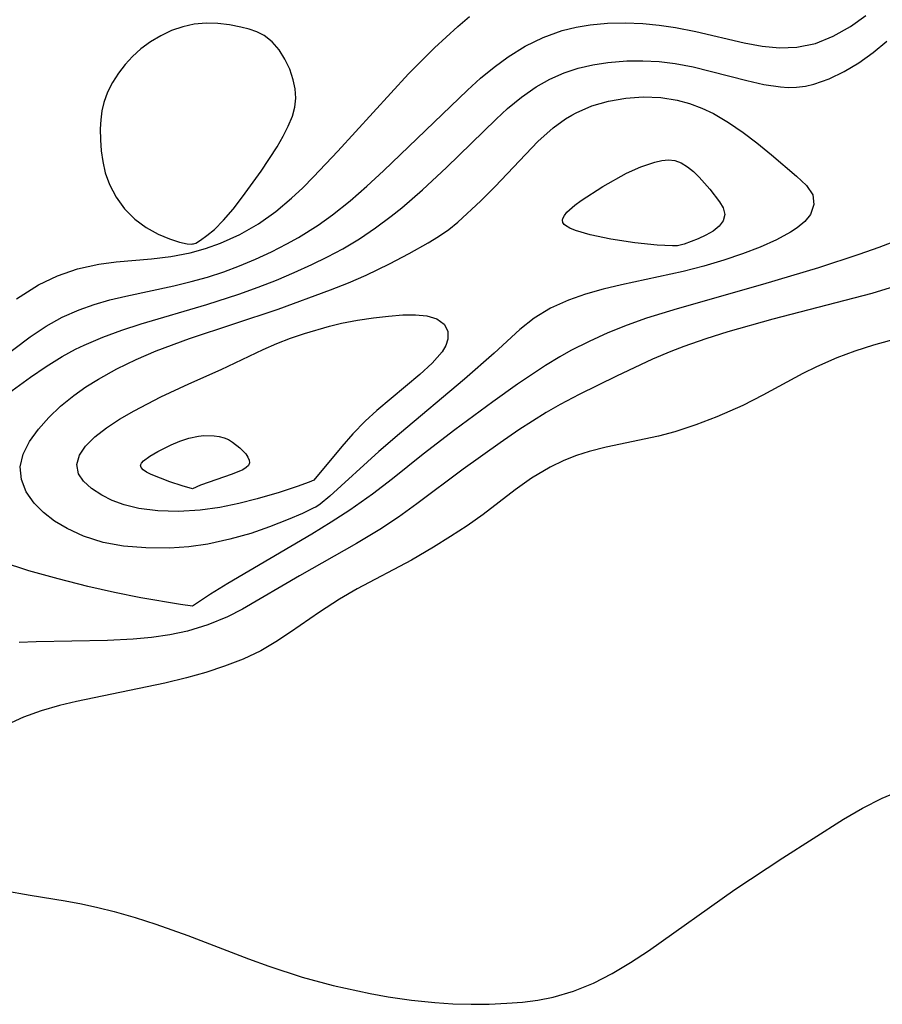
# Model space of a CAD drawing. Header units: metres. Extents: x 1073367 to 1082519, y 1569854 to 1574957.
# Tile 336 of 656: x 1075804 to 1075875, y 1573539 to 1573620. Entities that reach past the tile are written whole.
import ezdxf

# ---------------------------------------------------------------- set-up
doc = ezdxf.new("R2010")
doc.units = ezdxf.units.M
doc.layers.add('CGG_CurvaNivelLidar_v1', color=253, linetype='Continuous', lineweight=30)

msp = doc.modelspace()

# ---------------------------------------------------------------- linework, layer by layer
at = {"layer": 'CGG_CurvaNivelLidar_v1'}
for p, q in [((1075840.3711, 1573619.7578, 67.5), (1075841.3385, 1573620.5884, 67.5)), ((1075872.7823, 1573619.7581, 67), (1075874.0528, 1573620.6784, 67)), ((1075818.6238, 1573619.9595, 68), (1075817.6821, 1573619.7512, 68)), ((1075819.6049, 1573620.0406, 68), (1075818.6238, 1573619.9595, 68)), ((1075820.5857, 1573620.0116, 68), (1075819.6049, 1573620.0406, 68)), ((1075821.5514, 1573619.901, 68), (1075820.5857, 1573620.0116, 68)), ((1075822.4853, 1573619.7286, 68), (1075821.5514, 1573619.901, 68)), ((1075850.1366, 1573619.7248, 67), (1075851.3142, 1573619.9219, 67)), ((1075851.3142, 1573619.9219, 67), (1075852.7448, 1573620.0496, 67)), ((1075852.7448, 1573620.0496, 67), (1075854.1917, 1573620.0767, 67)), ((1075854.1917, 1573620.0767, 67), (1075855.6461, 1573620.0174, 67)), ((1075855.6461, 1573620.0174, 67), (1075856.9957, 1573619.8925, 67)), ((1075856.9957, 1573619.8925, 67), (1075858.3378, 1573619.6992, 67)), ((1075815.8681, 1573619.0128, 68), (1075815.015, 1573618.5101, 68)), ((1075816.7607, 1573619.4297, 68), (1075815.8681, 1573619.0128, 68)), ((1075817.6821, 1573619.7512, 68), (1075816.7607, 1573619.4297, 68)), ((1075823.1674, 1573619.5588, 68), (1075822.4853, 1573619.7286, 68)), ((1075823.8083, 1573619.3381, 68), (1075823.1674, 1573619.5588, 68)), ((1075824.3949, 1573619.0408, 68), (1075823.8083, 1573619.3381, 68)), ((1075825.0671, 1573618.5047, 68), (1075824.3949, 1573619.0408, 68)), ((1075838.4688, 1573618.0012, 67.5), (1075840.3711, 1573619.7578, 67.5)), ((1075847.4361, 1573618.8715, 67), (1075848.9834, 1573619.4353, 67)), ((1075848.9834, 1573619.4353, 67), (1075850.1366, 1573619.7248, 67)), ((1075858.3378, 1573619.6992, 67), (1075860.015, 1573619.3617, 67)), ((1075860.015, 1573619.3617, 67), (1075864.0092, 1573618.4194, 67)), ((1075869.8907, 1573618.3812, 67), (1075871.3684, 1573618.9638, 67)), ((1075871.3684, 1573618.9638, 67), (1075872.7823, 1573619.7581, 67)), ((1075815.015, 1573618.5101, 68), (1075814.216, 1573617.9238, 68)), ((1075825.6375, 1573617.8344, 68), (1075825.0671, 1573618.5047, 68)), ((1075845.9486, 1573618.1395, 67), (1075847.4361, 1573618.8715, 67)), ((1075864.0092, 1573618.4194, 67), (1075865.4874, 1573618.151, 67)), ((1075865.4874, 1573618.151, 67), (1075866.9389, 1573618.0097, 67)), ((1075868.3574, 1573618.0549, 67), (1075869.8907, 1573618.3812, 67)), ((1075874.6651, 1573617.6345, 66.5), (1075875.7698, 1573618.5542, 66.5)), ((1075814.216, 1573617.9238, 68), (1075813.5406, 1573617.3096, 68)), ((1075826.1173, 1573617.0694, 68), (1075825.6375, 1573617.8344, 68)), ((1075836.2999, 1573615.8598, 67.5), (1075838.4688, 1573618.0012, 67.5)), ((1075844.524, 1573617.2607, 67), (1075845.9486, 1573618.1395, 67)), ((1075866.9389, 1573618.0097, 67), (1075868.3574, 1573618.0549, 67)), ((1075873.4745, 1573616.7844, 66.5), (1075874.6651, 1573617.6345, 66.5)), ((1075812.925, 1573616.6356, 68), (1075812.3711, 1573615.9131, 68)), ((1075813.5406, 1573617.3096, 68), (1075812.925, 1573616.6356, 68)), ((1075826.509, 1573616.2416, 68), (1075826.1173, 1573617.0694, 68)), ((1075843.3715, 1573616.4161, 67), (1075844.524, 1573617.2607, 67)), ((1075850.3262, 1573616.3276, 66.5), (1075851.5312, 1573616.6099, 66.5)), ((1075851.5312, 1573616.6099, 66.5), (1075852.7611, 1573616.8038, 66.5)), ((1075852.7611, 1573616.8038, 66.5), (1075854.3283, 1573616.9341, 66.5)), ((1075854.3283, 1573616.9341, 66.5), (1075855.6568, 1573616.9478, 66.5)), ((1075855.6568, 1573616.9478, 66.5), (1075856.9862, 1573616.8758, 66.5)), ((1075856.9862, 1573616.8758, 66.5), (1075858.3083, 1573616.7177, 66.5)), ((1075858.3083, 1573616.7177, 66.5), (1075859.8153, 1573616.4331, 66.5)), ((1075872.2534, 1573616.0519, 66.5), (1075873.4745, 1573616.7844, 66.5)), ((1075812.3711, 1573615.9131, 68), (1075811.8858, 1573615.1496, 68)), ((1075826.8065, 1573615.3774, 68), (1075826.509, 1573616.2416, 68)), ((1075830.4837, 1573609.4811, 67.5), (1075836.2999, 1573615.8598, 67.5)), ((1075842.2567, 1573615.4979, 67), (1075843.3715, 1573616.4161, 67)), ((1075847.9763, 1573615.4229, 66.5), (1075849.1552, 1573615.9441, 66.5)), ((1075849.1552, 1573615.9441, 66.5), (1075850.3262, 1573616.3276, 66.5)), ((1075859.8153, 1573616.4331, 66.5), (1075864.2235, 1573615.3135, 66.5)), ((1075871.0145, 1573615.4534, 66.5), (1075872.2534, 1573616.0519, 66.5)), ((1075811.8858, 1573615.1496, 68), (1075811.4812, 1573614.3496, 68)), ((1075826.9721, 1573614.6214, 68), (1075826.8065, 1573615.3774, 68)), ((1075841.1693, 1573614.5257, 67), (1075842.2567, 1573615.4979, 67)), ((1075846.8475, 1573614.786, 66.5), (1075847.9763, 1573615.4229, 66.5)), ((1075864.2235, 1573615.3135, 66.5), (1075865.6352, 1573614.9997, 66.5)), ((1075865.6352, 1573614.9997, 66.5), (1075867.0033, 1573614.7946, 66.5)), ((1075869.073, 1573614.8514, 66.5), (1075869.769, 1573615.0137, 66.5)), ((1075869.769, 1573615.0137, 66.5), (1075871.0145, 1573615.4534, 66.5)), ((1075811.4812, 1573614.3496, 68), (1075811.1757, 1573613.5143, 68)), ((1075827.0226, 1573613.8591, 68), (1075826.9721, 1573614.6214, 68)), ((1075834.2447, 1573607.8676, 67), (1075841.1693, 1573614.5257, 67)), ((1075845.6374, 1573613.9448, 66.5), (1075846.8475, 1573614.786, 66.5)), ((1075867.0033, 1573614.7946, 66.5), (1075867.6312, 1573614.7518, 66.5)), ((1075867.6312, 1573614.7518, 66.5), (1075868.3214, 1573614.76, 66.5)), ((1075868.3214, 1573614.76, 66.5), (1075869.073, 1573614.8514, 66.5)), ((1075811.1757, 1573613.5143, 68), (1075811.011, 1573612.802, 68)), ((1075826.9359, 1573613.1211, 68), (1075827.0226, 1573613.8591, 68)), ((1075844.482, 1573612.9984, 66.5), (1075845.6374, 1573613.9448, 66.5)), ((1075851.4477, 1573613.2147, 66), (1075852.8238, 1573613.6145, 66)), ((1075852.8238, 1573613.6145, 66), (1075854.2435, 1573613.8641, 66)), ((1075854.2435, 1573613.8641, 66), (1075855.6862, 1573613.9642, 66)), ((1075855.6862, 1573613.9642, 66), (1075857.1315, 1573613.9061, 66)), ((1075857.1315, 1573613.9061, 66), (1075858.4845, 1573613.6902, 66)), ((1075858.4845, 1573613.6902, 66), (1075859.502, 1573613.4119, 66)), ((1075859.502, 1573613.4119, 66), (1075860.5042, 1573613.0394, 66)), ((1075811.011, 1573612.802, 68), (1075810.9153, 1573612.0708, 68)), ((1075826.7334, 1573612.3819, 68), (1075826.9359, 1573613.1211, 68)), ((1075843.5397, 1573612.1381, 66.5), (1075844.482, 1573612.9984, 66.5)), ((1075849.2815, 1573612.1644, 66), (1075849.7872, 1573612.4682, 66)), ((1075849.7872, 1573612.4682, 66), (1075850.138, 1573612.6554, 66)), ((1075850.138, 1573612.6554, 66), (1075851.4477, 1573613.2147, 66)), ((1075860.5042, 1573613.0394, 66), (1075861.4734, 1573612.5843, 66)), ((1075861.4734, 1573612.5843, 66), (1075862.7298, 1573611.852, 66)), ((1075810.9153, 1573612.0708, 68), (1075810.8761, 1573611.326, 68)), ((1075826.3971, 1573611.5476, 68), (1075826.7334, 1573612.3819, 68)), ((1075839.462, 1573608.1526, 66.5), (1075843.5397, 1573612.1381, 66.5)), ((1075848.2466, 1573611.4126, 66), (1075849.2815, 1573612.1644, 66)), ((1075862.7298, 1573611.852, 66), (1075863.9219, 1573611.0306, 66)), ((1075810.8761, 1573611.326, 68), (1075810.89, 1573610.4281, 68)), ((1075825.9765, 1573610.712, 68), (1075826.3971, 1573611.5476, 68)), ((1075846.9888, 1573610.2838, 66), (1075848.2466, 1573611.4126, 66)), ((1075863.9219, 1573611.0306, 66), (1075865.0556, 1573610.166, 66)), ((1075810.89, 1573610.4281, 68), (1075810.9601, 1573609.5247, 68)), ((1075825.4803, 1573609.852, 68), (1075825.9765, 1573610.712, 68)), ((1075843.452, 1573606.5714, 66), (1075846.9888, 1573610.2838, 66)), ((1075865.0556, 1573610.166, 66), (1075866.2525, 1573609.1979, 66)), ((1075810.9601, 1573609.5247, 68), (1075811.081, 1573608.6233, 68)), ((1075824.1528, 1573607.8463, 68), (1075825.4803, 1573609.852, 68)), ((1075828.4838, 1573607.3688, 67.5), (1075830.4837, 1573609.4811, 67.5)), ((1075811.081, 1573608.6233, 68), (1075811.2924, 1573607.6988, 68)), ((1075855.4802, 1573608.1948, 65.5), (1075856.6419, 1573608.5925, 65.5)), ((1075856.6419, 1573608.5925, 65.5), (1075857.2066, 1573608.7136, 65.5)), ((1075857.2066, 1573608.7136, 65.5), (1075857.7537, 1573608.7602, 65.5)), ((1075857.7537, 1573608.7602, 65.5), (1075858.2762, 1573608.7082, 65.5)), ((1075858.2762, 1573608.7082, 65.5), (1075858.8213, 1573608.5124, 65.5)), ((1075858.8213, 1573608.5124, 65.5), (1075859.3354, 1573608.1986, 65.5)), ((1075866.2525, 1573609.1979, 66), (1075868.3277, 1573607.4307, 66)), ((1075811.2924, 1573607.6988, 68), (1075811.6476, 1573606.7371, 68)), ((1075822.6256, 1573605.7115, 68), (1075824.1528, 1573607.8463, 68)), ((1075832.8807, 1573606.6033, 67), (1075834.2447, 1573607.8676, 67)), ((1075837.4697, 1573606.3084, 66.5), (1075839.462, 1573608.1526, 66.5)), ((1075852.3506, 1573606.5781, 65.5), (1075854.3031, 1573607.6601, 65.5)), ((1075854.3031, 1573607.6601, 65.5), (1075855.4802, 1573608.1948, 65.5)), ((1075859.3354, 1573608.1986, 65.5), (1075859.8257, 1573607.8004, 65.5)), ((1075859.8257, 1573607.8004, 65.5), (1075860.2968, 1573607.3444, 65.5)), ((1075827.5847, 1573606.4706, 67.5), (1075828.4838, 1573607.3688, 67.5)), ((1075860.2968, 1573607.3444, 65.5), (1075861.1878, 1573606.3413, 65.5)), ((1075868.3277, 1573607.4307, 66), (1075869.1544, 1573606.6564, 66)), ((1075811.6476, 1573606.7371, 68), (1075812.19, 1573605.7045, 68)), ((1075826.6705, 1573605.6064, 67.5), (1075827.5847, 1573606.4706, 67.5)), ((1075831.4905, 1573605.3823, 67), (1075832.8807, 1573606.6033, 67)), ((1075835.7516, 1573604.8225, 66.5), (1075837.4697, 1573606.3084, 66.5)), ((1075842.2829, 1573605.3996, 66), (1075843.452, 1573606.5714, 66)), ((1075850.5508, 1573605.4195, 65.5), (1075852.3506, 1573606.5781, 65.5)), ((1075861.1878, 1573606.3413, 65.5), (1075861.9818, 1573605.3105, 65.5)), ((1075869.1544, 1573606.6564, 66), (1075869.67, 1573605.8911, 66)), ((1075812.19, 1573605.7045, 68), (1075812.887, 1573604.7363, 68)), ((1075821.8354, 1573604.7038, 68), (1075822.6256, 1573605.7115, 68)), ((1075825.376, 1573604.5005, 67.5), (1075826.6705, 1573605.6064, 67.5)), ((1075830.053, 1573604.2338, 67), (1075831.4905, 1573605.3823, 67)), ((1075840.3799, 1573603.6316, 66), (1075842.2829, 1573605.3996, 66)), ((1075850.0315, 1573605.0349, 65.5), (1075850.5508, 1573605.4195, 65.5)), ((1075861.9818, 1573605.3105, 65.5), (1075862.2802, 1573604.8007, 65.5)), ((1075869.67, 1573605.8911, 66), (1075869.7686, 1573605.0884, 66)), ((1075812.887, 1573604.7363, 68), (1075813.7256, 1573603.8848, 68)), ((1075821.0501, 1573603.7985, 68), (1075821.8354, 1573604.7038, 68)), ((1075823.9296, 1573603.4815, 67.5), (1075825.376, 1573604.5005, 67.5)), ((1075834.8791, 1573604.1189, 66.5), (1075835.7516, 1573604.8225, 66.5)), ((1075849.1718, 1573604.1775, 65.5), (1075849.3892, 1573604.4581, 65.5)), ((1075849.3892, 1573604.4581, 65.5), (1075850.0315, 1573605.0349, 65.5)), ((1075862.2802, 1573604.8007, 65.5), (1075862.4028, 1573604.2687, 65.5)), ((1075869.7686, 1573605.0884, 66), (1075869.4735, 1573604.2642, 66)), ((1075813.7256, 1573603.8848, 68), (1075814.6647, 1573603.1946, 68)), ((1075820.2918, 1573603.0384, 68), (1075821.0501, 1573603.7985, 68)), ((1075828.87, 1573603.3969, 67), (1075830.053, 1573604.2338, 67)), ((1075833.5909, 1573603.1605, 66.5), (1075834.8791, 1573604.1189, 66.5)), ((1075839.6282, 1573603.0267, 66), (1075840.3799, 1573603.6316, 66)), ((1075849.0318, 1573603.8057, 65.5), (1075849.0615, 1573603.9461, 65.5)), ((1075849.0539, 1573603.6136, 65.5), (1075849.0318, 1573603.8057, 65.5)), ((1075849.1635, 1573603.4396, 65.5), (1075849.0539, 1573603.6136, 65.5)), ((1075849.0615, 1573603.9461, 65.5), (1075849.1718, 1573604.1775, 65.5)), ((1075862.2896, 1573603.746, 65.5), (1075861.956, 1573603.3025, 65.5)), ((1075862.4028, 1573604.2687, 65.5), (1075862.2896, 1573603.746, 65.5)), ((1075869.0114, 1573603.6959, 66), (1075868.3719, 1573603.1622, 66)), ((1075869.4735, 1573604.2642, 66), (1075869.0114, 1573603.6959, 66)), ((1075814.6647, 1573603.1946, 68), (1075815.6447, 1573602.6537, 68)), ((1075819.6812, 1573602.5209, 68), (1075820.2918, 1573603.0384, 68)), ((1075822.3966, 1573602.6104, 67.5), (1075823.9296, 1573603.4815, 67.5)), ((1075827.225, 1573602.3774, 67), (1075828.87, 1573603.3969, 67)), ((1075832.2593, 1573602.2657, 66.5), (1075833.5909, 1573603.1605, 66.5)), ((1075838.7985, 1573602.4555, 66), (1075839.6282, 1573603.0267, 66)), ((1075849.2602, 1573603.3506, 65.5), (1075849.1635, 1573603.4396, 65.5)), ((1075849.6224, 1573603.1306, 65.5), (1075849.2602, 1573603.3506, 65.5)), ((1075850.102, 1573602.9324, 65.5), (1075849.6224, 1573603.1306, 65.5)), ((1075851.3099, 1573602.5789, 65.5), (1075850.102, 1573602.9324, 65.5)), ((1075861.453, 1573602.9017, 65.5), (1075860.8476, 1573602.5485, 65.5)), ((1075861.956, 1573603.3025, 65.5), (1075861.453, 1573602.9017, 65.5)), ((1075867.8315, 1573602.8042, 66), (1075866.6739, 1573602.1733, 66)), ((1075868.3719, 1573603.1622, 66), (1075867.8315, 1573602.8042, 66)), ((1075815.6447, 1573602.6537, 68), (1075816.5883, 1573602.2536, 68)), ((1075816.5883, 1573602.2536, 68), (1075817.4194, 1573601.9867, 68)), ((1075817.4194, 1573601.9867, 68), (1075818.062, 1573601.8449, 68)), ((1075818.5733, 1573601.8353, 68), (1075818.7593, 1573601.9113, 68)), ((1075818.7593, 1573601.9113, 68), (1075819.1561, 1573602.1438, 68)), ((1075819.1561, 1573602.1438, 68), (1075819.6812, 1573602.5209, 68)), ((1075820.7922, 1573601.8895, 67.5), (1075822.3966, 1573602.6104, 67.5)), ((1075826.2833, 1573601.8507, 67), (1075827.225, 1573602.3774, 67)), ((1075830.8848, 1573601.4396, 66.5), (1075832.2593, 1573602.2657, 66.5)), ((1075836.3791, 1573601.0447, 66), (1075837.9263, 1573601.9221, 66)), ((1075837.9263, 1573601.9221, 66), (1075838.7985, 1573602.4555, 66)), ((1075853.0128, 1573602.2344, 65.5), (1075851.3099, 1573602.5789, 65.5)), ((1075854.9849, 1573601.9301, 65.5), (1075853.0128, 1573602.2344, 65.5)), ((1075856.8221, 1573601.7269, 65.5), (1075854.9849, 1573601.9301, 65.5)), ((1075860.2042, 1573602.2482, 65.5), (1075859.0538, 1573601.8294, 65.5)), ((1075860.8476, 1573602.5485, 65.5), (1075860.2042, 1573602.2482, 65.5)), ((1075866.6739, 1573602.1733, 66), (1075865.339, 1573601.5718, 66)), ((1075876.7639, 1573602.1697, 66.5), (1075875.126, 1573601.547, 66.5)), ((1075816.7081, 1573600.8075, 67.5), (1075818.3034, 1573601.1137, 67.5)), ((1075818.062, 1573601.8449, 68), (1075818.3874, 1573601.8137, 68)), ((1075818.3034, 1573601.1137, 67.5), (1075819.5612, 1573601.4568, 67.5)), ((1075818.3874, 1573601.8137, 68), (1075818.5, 1573601.8469, 68)), ((1075818.5, 1573601.8469, 68), (1075818.5733, 1573601.8353, 68)), ((1075819.5612, 1573601.4568, 67.5), (1075820.7922, 1573601.8895, 67.5)), ((1075823.7013, 1573600.5794, 67), (1075825.004, 1573601.1903, 67)), ((1075825.004, 1573601.1903, 67), (1075826.2833, 1573601.8507, 67)), ((1075829.6293, 1573600.7665, 66.5), (1075830.8848, 1573601.4396, 66.5)), ((1075858.084, 1573601.6666, 65.5), (1075856.8221, 1573601.7269, 65.5)), ((1075858.5, 1573601.6906, 65.5), (1075858.084, 1573601.6666, 65.5)), ((1075859.0538, 1573601.8294, 65.5), (1075858.5, 1573601.6906, 65.5)), ((1075865.339, 1573601.5718, 66), (1075863.8838, 1573601.0095, 66)), ((1075875.126, 1573601.547, 66.5), (1075873.4737, 1573600.9556, 66.5)), ((1075810.7503, 1573600.1665, 67.5), (1075812.1863, 1573600.3486, 67.5)), ((1075812.1863, 1573600.3486, 67.5), (1075815.0983, 1573600.605, 67.5)), ((1075815.0983, 1573600.605, 67.5), (1075816.7081, 1573600.8075, 67.5)), ((1075822.3766, 1573600.0222, 67), (1075823.7013, 1573600.5794, 67)), ((1075828.3472, 1573600.1384, 66.5), (1075829.6293, 1573600.7665, 66.5)), ((1075834.755, 1573600.1906, 66), (1075836.3791, 1573601.0447, 66)), ((1075862.3401, 1573600.4903, 66), (1075860.6753, 1573600.0036, 66)), ((1075863.8838, 1573601.0095, 66), (1075862.3401, 1573600.4903, 66)), ((1075873.4737, 1573600.9556, 66.5), (1075870.1439, 1573599.8746, 66.5)), ((1075807.3608, 1573599.209, 67.5), (1075808.9962, 1573599.7849, 67.5)), ((1075808.9962, 1573599.7849, 67.5), (1075810.7503, 1573600.1665, 67.5)), ((1075819.7299, 1573599.1008, 67), (1075821.0615, 1573599.5338, 67)), ((1075821.0615, 1573599.5338, 67), (1075822.3766, 1573600.0222, 67)), ((1075825.415, 1573598.8502, 66.5), (1075826.8915, 1573599.4752, 66.5)), ((1075826.8915, 1573599.4752, 66.5), (1075828.3472, 1573600.1384, 66.5)), ((1075832.8333, 1573599.2669, 66), (1075834.755, 1573600.1906, 66)), ((1075858.965, 1573599.5683, 66), (1075853.8786, 1573598.4665, 66)), ((1075860.6753, 1573600.0036, 66), (1075858.965, 1573599.5683, 66)), ((1075870.1439, 1573599.8746, 66.5), (1075865.5154, 1573598.5016, 66.5)), ((1075805.7866, 1573598.4485, 67.5), (1075807.3608, 1573599.209, 67.5)), ((1075816.949, 1573598.381, 67), (1075818.385, 1573598.7235, 67)), ((1075818.385, 1573598.7235, 67), (1075819.7299, 1573599.1008, 67)), ((1075823.9196, 1573598.265, 66.5), (1075825.415, 1573598.8502, 66.5)), ((1075831.3735, 1573598.6381, 66), (1075832.8333, 1573599.2669, 66)), ((1075803.9658, 1573597.3143, 67.5), (1075805.7866, 1573598.4485, 67.5)), ((1075812.9866, 1573597.53, 67), (1075816.949, 1573598.381, 67)), ((1075822.3035, 1573597.685, 66.5), (1075823.9196, 1573598.265, 66.5)), ((1075825.5559, 1573596.459, 66), (1075829.879, 1573598.0428, 66)), ((1075829.879, 1573598.0428, 66), (1075831.3735, 1573598.6381, 66)), ((1075852.378, 1573598.1043, 66), (1075850.9188, 1573597.6882, 66)), ((1075853.8786, 1573598.4665, 66), (1075852.378, 1573598.1043, 66)), ((1075865.5154, 1573598.5016, 66.5), (1075858.4959, 1573596.4889, 66.5)), ((1075876.4064, 1573598.312, 67), (1075874.534, 1573597.7477, 67)), ((1075810.3838, 1573596.8471, 67), (1075811.673, 1573597.2119, 67)), ((1075811.673, 1573597.2119, 67), (1075812.9866, 1573597.53, 67)), ((1075819.6636, 1573596.8277, 66.5), (1075822.3035, 1573597.685, 66.5)), ((1075849.5183, 1573597.1983, 66), (1075848.0275, 1573596.5266, 66)), ((1075850.9188, 1573597.6882, 66), (1075849.5183, 1573597.1983, 66)), ((1075874.534, 1573597.7477, 67), (1075866.3806, 1573595.6171, 67)), ((1075807.7438, 1573595.7857, 67), (1075809.1278, 1573596.4076, 67)), ((1075809.1278, 1573596.4076, 67), (1075810.3838, 1573596.8471, 67)), ((1075814.2461, 1573595.257, 66.5), (1075819.6636, 1573596.8277, 66.5)), ((1075818.2444, 1573594.027, 66), (1075825.5559, 1573596.459, 66)), ((1075848.0275, 1573596.5266, 66), (1075846.6693, 1573595.7092, 66)), ((1075858.4959, 1573596.4889, 66.5), (1075855.9535, 1573595.7032, 66.5)), ((1075806.4167, 1573595.0429, 67), (1075807.7438, 1573595.7857, 67)), ((1075830.7875, 1573595.2922, 65.5), (1075832.1138, 1573595.5517, 65.5)), ((1075832.1138, 1573595.5517, 65.5), (1075833.4144, 1573595.7493, 65.5)), ((1075833.4144, 1573595.7493, 65.5), (1075834.6697, 1573595.8907, 65.5)), ((1075834.6697, 1573595.8907, 65.5), (1075835.8554, 1573595.977, 65.5)), ((1075835.8554, 1573595.977, 65.5), (1075836.8955, 1573595.9977, 65.5)), ((1075836.8955, 1573595.9977, 65.5), (1075837.8218, 1573595.9156, 65.5)), ((1075837.8218, 1573595.9156, 65.5), (1075838.6628, 1573595.6583, 65.5)), ((1075838.6628, 1573595.6583, 65.5), (1075839.2669, 1573595.2211, 65.5)), ((1075846.6693, 1573595.7092, 66), (1075845.5122, 1573594.786, 66)), ((1075855.9535, 1573595.7032, 66.5), (1075854.3493, 1573595.1302, 66.5)), ((1075866.3806, 1573595.6171, 67), (1075862.6738, 1573594.577, 67)), ((1075805.0964, 1573594.163, 67), (1075806.4167, 1573595.0429, 67)), ((1075811.0851, 1573594.1486, 66.5), (1075812.6513, 1573594.7306, 66.5)), ((1075812.6513, 1573594.7306, 66.5), (1075814.2461, 1573595.257, 66.5)), ((1075827.7441, 1573594.4532, 65.5), (1075829.7851, 1573595.0524, 65.5)), ((1075829.7851, 1573595.0524, 65.5), (1075830.7875, 1573595.2922, 65.5)), ((1075839.2669, 1573595.2211, 65.5), (1075839.5619, 1573594.6453, 65.5)), ((1075839.5619, 1573594.6453, 65.5), (1075839.5696, 1573593.9705, 65.5)), ((1075845.5122, 1573594.786, 66), (1075843.3739, 1573592.8165, 66)), ((1075854.3493, 1573595.1302, 66.5), (1075852.7711, 1573594.495, 66.5)), ((1075879.9098, 1573594.9477, 67.5), (1075874.6798, 1573593.4741, 67.5)), ((1075800.9605, 1573591.0543, 67), (1075805.0964, 1573594.163, 67)), ((1075809.5588, 1573593.4958, 66.5), (1075811.0851, 1573594.1486, 66.5)), ((1075815.4943, 1573593.0103, 66), (1075818.2444, 1573594.027, 66)), ((1075825.4392, 1573593.6176, 65.5), (1075826.5853, 1573594.0545, 65.5)), ((1075826.5853, 1573594.0545, 65.5), (1075827.7441, 1573594.4532, 65.5)), ((1075839.5696, 1573593.9705, 65.5), (1075839.3955, 1573593.4524, 65.5)), ((1075851.222, 1573593.7976, 66.5), (1075849.7069, 1573593.034, 66.5)), ((1075852.7711, 1573594.495, 66.5), (1075851.222, 1573593.7976, 66.5)), ((1075860.8418, 1573594.0075, 67), (1075859.0343, 1573593.3826, 67)), ((1075862.6738, 1573594.577, 67), (1075860.8418, 1573594.0075, 67)), ((1075807.7437, 1573592.5525, 66.5), (1075808.836, 1573593.1469, 66.5)), ((1075808.836, 1573593.1469, 66.5), (1075809.5588, 1573593.4958, 66.5)), ((1075813.8475, 1573592.3039, 66), (1075815.4943, 1573593.0103, 66)), ((1075820.8618, 1573591.4777, 65.5), (1075824.3122, 1573593.1392, 65.5)), ((1075824.3122, 1573593.1392, 65.5), (1075825.4392, 1573593.6176, 65.5)), ((1075839.3955, 1573593.4524, 65.5), (1075839.0878, 1573592.9257, 65.5)), ((1075849.7069, 1573593.034, 66.5), (1075848.8061, 1573592.5352, 66.5)), ((1075857.9567, 1573592.9688, 67), (1075856.4445, 1573592.3293, 67)), ((1075859.0343, 1573593.3826, 67), (1075857.9567, 1573592.9688, 67)), ((1075873.1533, 1573592.9886, 67.5), (1075871.6583, 1573592.4381, 67.5)), ((1075874.6798, 1573593.4741, 67.5), (1075873.1533, 1573592.9886, 67.5)), ((1075806.4175, 1573591.7304, 66.5), (1075807.7437, 1573592.5525, 66.5)), ((1075812.2525, 1573591.531, 66), (1075813.8475, 1573592.3039, 66)), ((1075839.0878, 1573592.9257, 65.5), (1075838.279, 1573591.9985, 65.5)), ((1075843.3739, 1573592.8165, 66), (1075840.9467, 1573590.6711, 66)), ((1075848.8061, 1573592.5352, 66.5), (1075847.6177, 1573591.8207, 66.5)), ((1075856.4445, 1573592.3293, 67), (1075853.4759, 1573590.9383, 67)), ((1075871.6583, 1573592.4381, 67.5), (1075869.9854, 1573591.7042, 67.5)), ((1075805.1244, 1573590.8491, 66.5), (1075806.4175, 1573591.7304, 66.5)), ((1075810.725, 1573590.6893, 66), (1075812.2525, 1573591.531, 66)), ((1075818.2, 1573590.3053, 65.5), (1075820.8618, 1573591.4777, 65.5)), ((1075838.279, 1573591.9985, 65.5), (1075837.2453, 1573591.0553, 65.5)), ((1075847.6177, 1573591.8207, 66.5), (1075845.3038, 1573590.2779, 66.5)), ((1075869.9854, 1573591.7042, 67.5), (1075868.8467, 1573591.1469, 67.5)), ((1075800.171, 1573587.2712, 66.5), (1075805.1244, 1573590.8491, 66.5)), ((1075809.681, 1573590.038, 66), (1075810.725, 1573590.6893, 66)), ((1075837.2453, 1573591.0553, 65.5), (1075833.7057, 1573588.1075, 65.5)), ((1075840.9467, 1573590.6711, 66), (1075835.5758, 1573586.1807, 66)), ((1075853.4759, 1573590.9383, 67), (1075850.4061, 1573589.4274, 67)), ((1075868.8467, 1573591.1469, 67.5), (1075865.555, 1573589.3649, 67.5)), ((1075808.6942, 1573589.3444, 66), (1075809.681, 1573590.038, 66)), ((1075815.8781, 1573589.2254, 65.5), (1075818.2, 1573590.3053, 65.5)), ((1075845.3038, 1573590.2779, 66.5), (1075843.2638, 1573588.8153, 66.5)), ((1075807.6054, 1573588.4578, 66), (1075808.6942, 1573589.3444, 66)), ((1075813.663, 1573588.0716, 65.5), (1075815.8781, 1573589.2254, 65.5)), ((1075850.4061, 1573589.4274, 67), (1075848.8286, 1573588.5953, 67)), ((1075865.555, 1573589.3649, 67.5), (1075863.8949, 1573588.5077, 67.5)), ((1075806.6261, 1573587.5227, 66), (1075807.6054, 1573588.4578, 66)), ((1075833.7057, 1573588.1075, 65.5), (1075832.7464, 1573587.2218, 65.5)), ((1075843.2638, 1573588.8153, 66.5), (1075840.1351, 1573586.5039, 66.5)), ((1075848.8286, 1573588.5953, 67), (1075847.6791, 1573587.9275, 67)), ((1075863.8949, 1573588.5077, 67.5), (1075861.7544, 1573587.5638, 67.5)), ((1075805.772, 1573586.5556, 66), (1075806.6261, 1573587.5227, 66)), ((1075811.3824, 1573586.6577, 65.5), (1075812.4692, 1573587.3728, 65.5)), ((1075812.4692, 1573587.3728, 65.5), (1075813.663, 1573588.0716, 65.5)), ((1075847.6791, 1573587.9275, 67), (1075845.4295, 1573586.494, 67)), ((1075861.7544, 1573587.5638, 67.5), (1075860.0348, 1573586.9113, 67.5)), ((1075805.0428, 1573585.5286, 66), (1075805.772, 1573586.5556, 66)), ((1075810.4301, 1573585.919, 65.5), (1075811.3824, 1573586.6577, 65.5)), ((1075832.7464, 1573587.2218, 65.5), (1075831.7316, 1573586.1595, 65.5)), ((1075840.1351, 1573586.5039, 66.5), (1075837.5295, 1573584.5019, 66.5)), ((1075845.4295, 1573586.494, 67), (1075843.8714, 1573585.4403, 67)), ((1075860.0348, 1573586.9113, 67.5), (1075858.293, 1573586.3451, 67.5)), ((1075809.6631, 1573585.1541, 65.5), (1075810.4301, 1573585.919, 65.5)), ((1075817.4473, 1573585.5632, 65), (1075818.1758, 1573585.8124, 65)), ((1075818.1758, 1573585.8124, 65), (1075818.9817, 1573585.985, 65)), ((1075818.9817, 1573585.985, 65), (1075819.4194, 1573586.0291, 65)), ((1075819.4194, 1573586.0291, 65), (1075820.2836, 1573586.0183, 65)), ((1075820.2836, 1573586.0183, 65), (1075820.7008, 1573585.9566, 65)), ((1075820.7008, 1573585.9566, 65), (1075821.1, 1573585.8471, 65)), ((1075821.1, 1573585.8471, 65), (1075821.4582, 1573585.6914, 65)), ((1075821.4582, 1573585.6914, 65), (1075821.7948, 1573585.4952, 65)), ((1075831.7316, 1573586.1595, 65.5), (1075830.8216, 1573585.1168, 65.5)), ((1075835.5758, 1573586.1807, 66), (1075833.8715, 1573584.7094, 66)), ((1075856.9478, 1573585.9814, 67.5), (1075852.6252, 1573585.0741, 67.5)), ((1075858.293, 1573586.3451, 67.5), (1075856.9478, 1573585.9814, 67.5)), ((1075804.5249, 1573584.491, 66), (1075805.0428, 1573585.5286, 66)), ((1075809.1651, 1573584.408, 65.5), (1075809.6631, 1573585.1541, 65.5)), ((1075815.6203, 1573584.71, 65), (1075816.7353, 1573585.2627, 65)), ((1075816.7353, 1573585.2627, 65), (1075817.4473, 1573585.5632, 65)), ((1075821.7948, 1573585.4952, 65), (1075822.4009, 1573585.0255, 65)), ((1075822.4009, 1573585.0255, 65), (1075822.8892, 1573584.5102, 65)), ((1075830.8216, 1573585.1168, 65.5), (1075828.5, 1573582.3501, 65.5)), ((1075843.8714, 1573585.4403, 67), (1075840.8168, 1573583.2481, 67)), ((1075852.6252, 1573585.0741, 67.5), (1075851.2168, 1573584.7202, 67.5)), ((1075804.2828, 1573583.4498, 66), (1075804.5249, 1573584.491, 66)), ((1075808.9434, 1573583.6294, 65.5), (1075809.1651, 1573584.408, 65.5)), ((1075814.4441, 1573583.9455, 65), (1075814.9604, 1573584.327, 65)), ((1075814.9604, 1573584.327, 65), (1075815.6203, 1573584.71, 65)), ((1075822.8892, 1573584.5102, 65), (1075823.0663, 1573584.2535, 65)), ((1075823.0663, 1573584.2535, 65), (1075823.1776, 1573584.0069, 65)), ((1075833.8715, 1573584.7094, 66), (1075829.8151, 1573581.0188, 66)), ((1075837.5295, 1573584.5019, 66.5), (1075834.9832, 1573582.4459, 66.5)), ((1075850.1661, 1573584.3858, 67.5), (1075849.1424, 1573583.9842, 67.5)), ((1075851.2168, 1573584.7202, 67.5), (1075850.1661, 1573584.3858, 67.5)), ((1075804.3737, 1573582.4103, 66), (1075804.2828, 1573583.4498, 66)), ((1075809.0861, 1573582.8731, 65.5), (1075808.9434, 1573583.6294, 65.5)), ((1075814.2059, 1573583.5751, 65), (1075814.2783, 1573583.7582, 65)), ((1075814.2523, 1573583.3916, 65), (1075814.2059, 1573583.5751, 65)), ((1075814.4056, 1573583.2122, 65), (1075814.2523, 1573583.3916, 65)), ((1075814.2783, 1573583.7582, 65), (1075814.4441, 1573583.9455, 65)), ((1075822.918, 1573583.3827, 65), (1075822.6433, 1573583.2096, 65)), ((1075823.1078, 1573583.5693, 65), (1075822.918, 1573583.3827, 65)), ((1075823.1996, 1573583.7785, 65), (1075823.1078, 1573583.5693, 65)), ((1075823.1776, 1573584.0069, 65), (1075823.1996, 1573583.7785, 65)), ((1075840.8168, 1573583.2481, 67), (1075836.9954, 1573580.3882, 67)), ((1075847.9976, 1573583.4295, 67.5), (1075846.4578, 1573582.5092, 67.5)), ((1075849.1424, 1573583.9842, 67.5), (1075847.9976, 1573583.4295, 67.5)), ((1075804.7676, 1573581.4005, 66), (1075804.3737, 1573582.4103, 66)), ((1075809.4912, 1573582.2536, 65.5), (1075809.0861, 1573582.8731, 65.5)), ((1075814.6872, 1573583.0194, 65), (1075814.4056, 1573583.2122, 65)), ((1075815.0838, 1573582.8136, 65), (1075814.6872, 1573583.0194, 65)), ((1075816.6306, 1573582.1994, 65), (1075815.0838, 1573582.8136, 65)), ((1075821.775, 1573582.839, 65), (1075819.1581, 1573581.9291, 65)), ((1075822.6433, 1573583.2096, 65), (1075821.775, 1573582.839, 65)), ((1075834.9832, 1573582.4459, 66.5), (1075833.3561, 1573581.1998, 66.5)), ((1075846.4578, 1573582.5092, 67.5), (1075845.1224, 1573581.5538, 67.5)), ((1075810.153, 1573581.6549, 65.5), (1075809.4912, 1573582.2536, 65.5)), ((1075811.0016, 1573581.1136, 65.5), (1075810.153, 1573581.6549, 65.5)), ((1075817.6405, 1573581.8737, 65), (1075816.6306, 1573582.1994, 65)), ((1075818.5, 1573581.6378, 65), (1075817.6405, 1573581.8737, 65)), ((1075819.1581, 1573581.9291, 65), (1075818.5, 1573581.6378, 65)), ((1075827.12, 1573581.8171, 65.5), (1075825.6461, 1573581.3389, 65.5)), ((1075828.1198, 1573582.1781, 65.5), (1075827.12, 1573581.8171, 65.5)), ((1075828.5, 1573582.3501, 65.5), (1075828.1198, 1573582.1781, 65.5)), ((1075805.4221, 1573580.4493, 66), (1075804.7676, 1573581.4005, 66)), ((1075811.8651, 1573580.6853, 65.5), (1075811.0016, 1573581.1136, 65.5)), ((1075823.8239, 1573580.8113, 65.5), (1075822.3208, 1573580.4299, 65.5)), ((1075825.6461, 1573581.3389, 65.5), (1075823.8239, 1573580.8113, 65.5)), ((1075829.8151, 1573581.0188, 66), (1075829.0364, 1573580.3819, 66)), ((1075833.3561, 1573581.1998, 66.5), (1075831.4812, 1573579.8781, 66.5)), ((1075845.1224, 1573581.5538, 67.5), (1075842.4864, 1573579.527, 67.5)), ((1075806.1916, 1573579.6792, 66), (1075805.4221, 1573580.4493, 66)), ((1075812.8547, 1573580.3105, 65.5), (1075811.8651, 1573580.6853, 65.5)), ((1075814.0527, 1573580.018, 65.5), (1075812.8547, 1573580.3105, 65.5)), ((1075815.6177, 1573579.8103, 65.5), (1075814.0527, 1573580.018, 65.5)), ((1075820.7375, 1573580.0986, 65.5), (1075819.1171, 1573579.8616, 65.5)), ((1075822.3208, 1573580.4299, 65.5), (1075820.7375, 1573580.0986, 65.5)), ((1075828.5, 1573580.0768, 66), (1075827.5642, 1573579.6088, 66)), ((1075828.659, 1573580.1225, 66), (1075828.5, 1573580.0768, 66)), ((1075829.0364, 1573580.3819, 66), (1075828.659, 1573580.1225, 66)), ((1075836.9954, 1573580.3882, 67), (1075835.4848, 1573579.305, 67)), ((1075807.1096, 1573578.9801, 66), (1075806.1916, 1573579.6792, 66)), ((1075817.3295, 1573579.7535, 65.5), (1075815.6177, 1573579.8103, 65.5)), ((1075819.1171, 1573579.8616, 65.5), (1075817.3295, 1573579.7535, 65.5)), ((1075827.5642, 1573579.6088, 66), (1075826.3821, 1573579.0991, 66)), ((1075831.4812, 1573579.8781, 66.5), (1075829.9349, 1573578.8718, 66.5)), ((1075835.4848, 1573579.305, 67), (1075833.9419, 1573578.275, 67)), ((1075842.4864, 1573579.527, 67.5), (1075841.156, 1573578.5913, 67.5)), ((1075808.1494, 1573578.3544, 66), (1075807.1096, 1573578.9801, 66)), ((1075809.4996, 1573577.7191, 66), (1075808.1494, 1573578.3544, 66)), ((1075824.8399, 1573578.4953, 66), (1075823.2894, 1573577.9627, 66)), ((1075826.3821, 1573579.0991, 66), (1075824.8399, 1573578.4953, 66)), ((1075829.9349, 1573578.8718, 66.5), (1075828.3292, 1573577.8819, 66.5)), ((1075841.156, 1573578.5913, 67.5), (1075839.7833, 1573577.6958, 67.5)), ((1075811.1077, 1573577.2192, 66), (1075809.4996, 1573577.7191, 66)), ((1075828.3292, 1573577.8819, 66.5), (1075821.4104, 1573573.8128, 66.5)), ((1075823.2894, 1573577.9627, 66), (1075821.5799, 1573577.473, 66)), ((1075833.9419, 1573578.275, 67), (1075832.012, 1573577.115, 67)), ((1075839.7833, 1573577.6958, 67.5), (1075838.3836, 1573576.8294, 67.5)), ((1075812.7997, 1573576.9136, 66), (1075811.1077, 1573577.2192, 66)), ((1075814.6518, 1573576.7553, 66), (1075812.7997, 1573576.9136, 66)), ((1075816.5968, 1573576.7507, 66), (1075814.6518, 1573576.7553, 66)), ((1075818.1847, 1573576.8624, 66), (1075816.5968, 1573576.7507, 66)), ((1075819.7583, 1573577.0805, 66), (1075818.1847, 1573576.8624, 66)), ((1075821.5799, 1573577.473, 66), (1075819.7583, 1573577.0805, 66)), ((1075832.012, 1573577.115, 67), (1075827.3312, 1573574.4611, 67)), ((1075838.3836, 1573576.8294, 67.5), (1075836.5577, 1573575.7561, 67.5)), ((1075804.9935, 1573574.8751, 66.5), (1075802.7165, 1573575.6069, 66.5)), ((1075836.5577, 1573575.7561, 67.5), (1075832.073, 1573573.3747, 67.5)), ((1075807.4151, 1573574.1975, 66.5), (1075804.9935, 1573574.8751, 66.5)), ((1075827.3312, 1573574.4611, 67), (1075822.6114, 1573571.7054, 67)), ((1075809.8616, 1573573.5862, 66.5), (1075807.4151, 1573574.1975, 66.5)), ((1075812.0655, 1573573.0893, 66.5), (1075809.8616, 1573573.5862, 66.5)), ((1075821.4104, 1573573.8128, 66.5), (1075819.9866, 1573572.9417, 66.5)), ((1075814.2314, 1573572.6501, 66.5), (1075812.0655, 1573573.0893, 66.5)), ((1075819.9866, 1573572.9417, 66.5), (1075818.5, 1573571.9665, 66.5)), ((1075832.073, 1573573.3747, 67.5), (1075830.6233, 1573572.5405, 67.5)), ((1075817.486, 1573572.0864, 66.5), (1075814.2314, 1573572.6501, 66.5)), ((1075818.5, 1573571.9665, 66.5), (1075817.486, 1573572.0864, 66.5)), ((1075830.6233, 1573572.5405, 67.5), (1075828.9713, 1573571.4736, 67.5)), ((1075821.3736, 1573571.0748, 67), (1075819.7586, 1573570.4052, 67)), ((1075822.6114, 1573571.7054, 67), (1075821.3736, 1573571.0748, 67)), ((1075828.9713, 1573571.4736, 67.5), (1075826.5847, 1573569.8059, 67.5)), ((1075819.7586, 1573570.4052, 67), (1075818.0844, 1573569.8907, 67)), ((1075816.6126, 1573569.5791, 67), (1075815.1104, 1573569.366, 67)), ((1075818.0844, 1573569.8907, 67), (1075816.6126, 1573569.5791, 67)), ((1075826.5847, 1573569.8059, 67.5), (1075825.3761, 1573569.0045, 67.5)), ((1075805.5875, 1573569.0173, 67), (1075804.1766, 1573568.9692, 67)), ((1075811.4641, 1573569.1268, 67), (1075805.5875, 1573569.0173, 67)), ((1075813.5858, 1573569.2292, 67), (1075811.4641, 1573569.1268, 67)), ((1075815.1104, 1573569.366, 67), (1075813.5858, 1573569.2292, 67)), ((1075825.3761, 1573569.0045, 67.5), (1075824.1223, 1573568.2764, 67.5)), ((1075824.1223, 1573568.2764, 67.5), (1075822.6603, 1573567.59, 67.5)), ((1075821.131, 1573567.0003, 67.5), (1075819.5852, 1573566.4851, 67.5)), ((1075822.6603, 1573567.59, 67.5), (1075821.131, 1573567.0003, 67.5)), ((1075819.5852, 1573566.4851, 67.5), (1075817.9991, 1573566.0318, 67.5)), ((1075816.2094, 1573565.6046, 67.5), (1075808.9077, 1573564.084, 67.5)), ((1075817.9991, 1573566.0318, 67.5), (1075816.2094, 1573565.6046, 67.5)), ((1075807.5194, 1573563.7506, 67.5), (1075805.9991, 1573563.3177, 67.5)), ((1075808.9077, 1573564.084, 67.5), (1075807.5194, 1573563.7506, 67.5)), ((1075805.9991, 1573563.3177, 67.5), (1075804.5383, 1573562.8015, 67.5)), ((1075804.5383, 1573562.8015, 67.5), (1075803.1603, 1573562.1781, 67.5)), ((1075875.3992, 1573556.1065, 67.5), (1075877.0467, 1573556.7929, 67.5)), ((1075873.7798, 1573555.292, 67.5), (1075875.3992, 1573556.1065, 67.5)), ((1075872.201, 1573554.3869, 67.5), (1075873.7798, 1573555.292, 67.5)), ((1075867.1993, 1573551.2028, 67.5), (1075872.201, 1573554.3869, 67.5)), ((1075863.2427, 1573548.576, 67.5), (1075867.1993, 1573551.2028, 67.5)), ((1075802.9338, 1573548.4974, 67.5), (1075805.0951, 1573548.1126, 67.5)), ((1075856.1204, 1573543.52, 67.5), (1075863.2427, 1573548.576, 67.5)), ((1075805.0951, 1573548.1126, 67.5), (1075807.9818, 1573547.6576, 67.5)), ((1075807.9818, 1573547.6576, 67.5), (1075809.3279, 1573547.4029, 67.5)), ((1075809.3279, 1573547.4029, 67.5), (1075810.6806, 1573547.1066, 67.5)), ((1075810.6806, 1573547.1066, 67.5), (1075812.0339, 1573546.7674, 67.5)), ((1075812.0339, 1573546.7674, 67.5), (1075813.7496, 1573546.2747, 67.5)), ((1075813.7496, 1573546.2747, 67.5), (1075815.4578, 1573545.7287, 67.5)), ((1075815.4578, 1573545.7287, 67.5), (1075818.1094, 1573544.8003, 67.5)), ((1075818.1094, 1573544.8003, 67.5), (1075823.119, 1573542.8663, 67.5)), ((1075854.6328, 1573542.5501, 67.5), (1075856.1204, 1573543.52, 67.5)), ((1075823.119, 1573542.8663, 67.5), (1075824.7981, 1573542.252, 67.5)), ((1075824.7981, 1573542.252, 67.5), (1075827.5274, 1573541.3538, 67.5)), ((1075853.1211, 1573541.6544, 67.5), (1075854.6328, 1573542.5501, 67.5)), ((1075827.5274, 1573541.3538, 67.5), (1075830.1094, 1573540.6536, 67.5)), ((1075851.5755, 1573540.864, 67.5), (1075853.1211, 1573541.6544, 67.5)), ((1075830.1094, 1573540.6536, 67.5), (1075833.1375, 1573539.9943, 67.5)), ((1075848.2447, 1573539.6998, 67.5), (1075849.9325, 1573540.1938, 67.5)), ((1075849.9325, 1573540.1938, 67.5), (1075851.5755, 1573540.864, 67.5)), ((1075833.1375, 1573539.9943, 67.5), (1075834.6233, 1573539.7295, 67.5)), ((1075834.6233, 1573539.7295, 67.5), (1075836.552, 1573539.4558, 67.5)), ((1075836.552, 1573539.4558, 67.5), (1075838.4788, 1573539.2597, 67.5)), ((1075845.7092, 1573539.3047, 67.5), (1075846.9865, 1573539.4618, 67.5)), ((1075846.9865, 1573539.4618, 67.5), (1075848.2447, 1573539.6998, 67.5)), ((1075838.4788, 1573539.2597, 67.5), (1075839.9845, 1573539.1613, 67.5)), ((1075839.9845, 1573539.1613, 67.5), (1075841.4809, 1573539.1151, 67.5)), ((1075841.4809, 1573539.1151, 67.5), (1075842.9637, 1573539.1279, 67.5)), ((1075842.9637, 1573539.1279, 67.5), (1075844.4161, 1573539.2007, 67.5)), ((1075844.4161, 1573539.2007, 67.5), (1075845.7092, 1573539.3047, 67.5))]:
    msp.add_line(p, q, dxfattribs=at)

doc.saveas('drawing.dxf')
